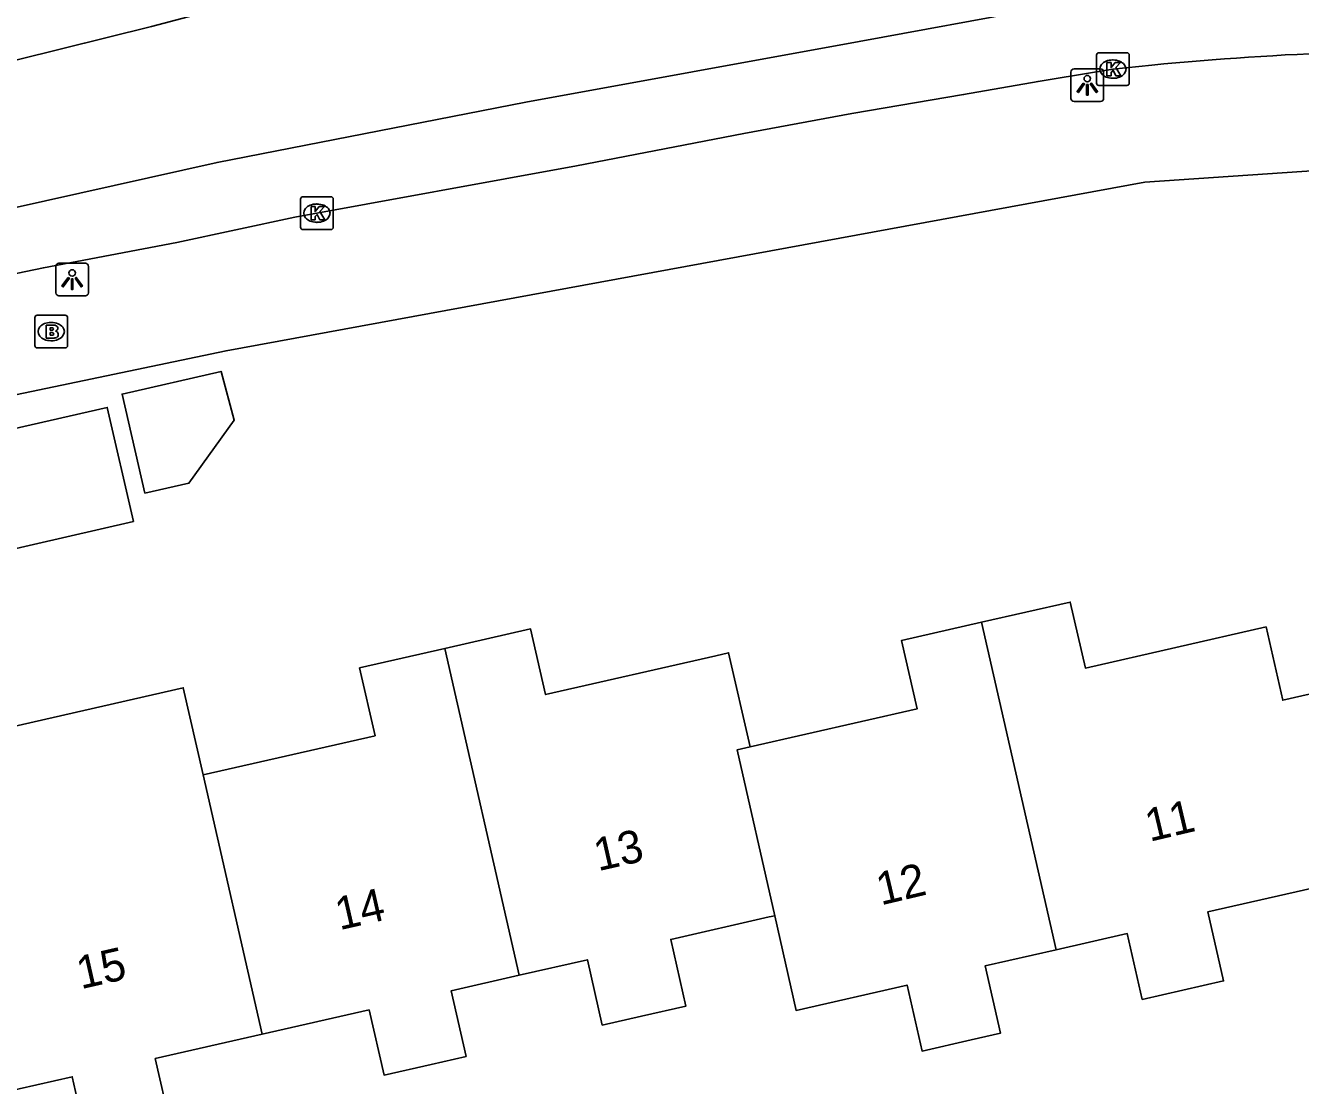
# Model space of a CAD drawing. Extents: x 158461 to 159795, y 387220 to 388672.
# Drawn here: x 159558.66 to 159597.59, y 388198.46 to 388230.82 of the extents above; entities that cross this region are included whole.
import ezdxf

# ---------------------------------------------------------------- set-up
doc = ezdxf.new("R2010")
doc.units = 0
for name, color, linetype in [('IMGEO_Brandkraan', 7, 'Continuous'), ('IMGEO_Kolk', 7, 'Continuous'), ('IMGEO_Lichtpunt', 7, 'Continuous'), ('IMGEO_Muur', 7, 'Continuous'), ('IMGEO_Pand', 7, 'Continuous'), ('IMGEO_Pand_nummerreeks', 7, 'Continuous'), ('IMGEO_Rijbaan_lokaal_gesloten', 7, 'Continuous'), ('IMGEO_Voetpad_open', 7, 'Continuous')]:
    doc.layers.add(name, color=color, linetype=linetype)

msp = doc.modelspace()

# ---------------------------------------------------------------- linework, layer by layer
at = {"layer": 'IMGEO_Brandkraan'}
for p, q in [((159559.015, 388221.975), (159559.867, 388221.975)), ((159558.94, 388221.049), (159558.94, 388221.901)), ((159559.428, 388221.755), (159559.453, 388221.755)), ((159559.941, 388221.901), (159559.941, 388221.049)), ((159559.867, 388220.975), (159559.015, 388220.975)), ((159559.451, 388221.195), (159559.426, 388221.195))]:
    msp.add_line(p, q, dxfattribs=at)
for points in [[(159559.015, 388221.975), (159559.867, 388221.975)], [(159558.94, 388221.049), (159558.94, 388221.901)], [(159559.288, 388221.675), (159559.288, 388221.275), (159559.501, 388221.275)], [(159559.519, 388221.675), (159559.288, 388221.675)], [(159559.467, 388221.594), (159559.413, 388221.594), (159559.413, 388221.518)], [(159559.941, 388221.901), (159559.941, 388221.049)], [(159559.413, 388221.518), (159559.466, 388221.518)], [(159559.475, 388221.442), (159559.413, 388221.442), (159559.413, 388221.361)], [(159559.413, 388221.361), (159559.475, 388221.361)], [(159559.867, 388220.975), (159559.015, 388220.975)]]:
    msp.add_lwpolyline(points, dxfattribs=at)
for centre, radius, start, end in [((159559.017, 388221.899), 0.0765, 91.552, 178.448), ((159559.017, 388221.899), 0.0765, 91.552, 178.448), ((159559.865, 388221.899), 0.0765, 1.552, 88.448), ((159559.865, 388221.899), 0.0765, 1.552, 88.448), ((159559.468, 388221.556), 0.0379, 267.8285, 90.9355), ((159559.523, 388221.53), 0.145, 59.4692, 91.5367), ((159559.548, 388221.577), 0.0922, 285.5137, 58.1501), ((159559.476, 388221.401), 0.0404, 269.8759, 90.5077), ((159559.507, 388221.526), 0.251, 268.6676, 293.5347), ((159559.553, 388221.385), 0.105, 301.3115, 78.989), ((159559.017, 388221.051), 0.0765, 181.552, 268.448), ((159559.017, 388221.051), 0.0765, 181.552, 268.448), ((159559.865, 388221.051), 0.0765, 271.552, 358.448), ((159559.865, 388221.051), 0.0765, 271.552, 358.448)]:
    msp.add_arc(centre, radius, start, end, dxfattribs=at)
for centre, major_axis, ratio, start_param, end_param in [((159559.427, 388221.475), (-0.387, 0.002), 0.722429, 4.712389, 7.853982), ((159559.452, 388221.475), (-0.39, 0.002), 0.717154, 1.570796, 4.712389)]:
    msp.add_ellipse(centre, major_axis=major_axis, ratio=ratio, start_param=start_param, end_param=end_param, dxfattribs=at)
at = {"layer": 'IMGEO_Kolk'}
for p, q in [((159591.356, 388229.061), (159591.356, 388229.913)), ((159591.431, 388229.987), (159592.283, 388229.987)), ((159591.844, 388229.767), (159591.869, 388229.767)), ((159592.357, 388229.913), (159592.357, 388229.061)), ((159592.283, 388228.987), (159591.431, 388228.987)), ((159591.867, 388229.207), (159591.842, 388229.207)), ((159567.052, 388224.664), (159567.052, 388225.516)), ((159567.127, 388225.59), (159567.979, 388225.59)), ((159568.053, 388225.516), (159568.053, 388224.664)), ((159567.54, 388225.37), (159567.565, 388225.37)), ((159567.563, 388224.81), (159567.538, 388224.81)), ((159567.979, 388224.59), (159567.127, 388224.59))]:
    msp.add_line(p, q, dxfattribs=at)
for points in [[(159591.356, 388229.061), (159591.356, 388229.913)], [(159591.431, 388229.987), (159592.283, 388229.987)], [(159592.357, 388229.913), (159592.357, 388229.061)], [(159591.677, 388229.687), (159591.8, 388229.687), (159591.8, 388229.536), (159591.93, 388229.687), (159592.094, 388229.687), (159591.948, 388229.536), (159592.101, 388229.287), (159591.949, 388229.287), (159591.864, 388229.451), (159591.8, 388229.384), (159591.8, 388229.287), (159591.677, 388229.287), (159591.677, 388229.687)], [(159592.283, 388228.987), (159591.431, 388228.987)], [(159567.052, 388224.664), (159567.052, 388225.516)], [(159567.127, 388225.59), (159567.979, 388225.59)], [(159568.053, 388225.516), (159568.053, 388224.664)], [(159567.373, 388225.29), (159567.496, 388225.29), (159567.496, 388225.139), (159567.626, 388225.29), (159567.79, 388225.29), (159567.644, 388225.139), (159567.797, 388224.89), (159567.645, 388224.89), (159567.56, 388225.054), (159567.496, 388224.987), (159567.496, 388224.89), (159567.373, 388224.89), (159567.373, 388225.29)], [(159567.979, 388224.59), (159567.127, 388224.59)]]:
    msp.add_lwpolyline(points, dxfattribs=at)
for centre, start, end in [((159591.433, 388229.911), 91.552, 178.448), ((159591.433, 388229.911), 91.552, 178.448), ((159592.281, 388229.911), 1.552, 88.448), ((159592.281, 388229.911), 1.552, 88.448), ((159591.433, 388229.063), 181.552, 268.448), ((159591.433, 388229.063), 181.552, 268.448), ((159592.281, 388229.063), 271.552, 358.448), ((159592.281, 388229.063), 271.552, 358.448), ((159567.129, 388225.514), 91.552, 178.448), ((159567.129, 388225.514), 91.552, 178.448), ((159567.977, 388225.514), 1.552, 88.448), ((159567.977, 388225.514), 1.552, 88.448), ((159567.129, 388224.666), 181.552, 268.448), ((159567.129, 388224.666), 181.552, 268.448), ((159567.977, 388224.666), 271.552, 358.448), ((159567.977, 388224.666), 271.552, 358.448)]:
    msp.add_arc(centre, 0.0765, start, end, dxfattribs=at)
for centre, major_axis, ratio, start_param, end_param in [((159591.843, 388229.487), (-0.387, 0.002), 0.722429, 4.712389, 7.853982), ((159591.868, 388229.487), (-0.39, 0.002), 0.717154, 1.570796, 4.712389), ((159567.539, 388225.09), (-0.387, 0.002), 0.722429, 4.712389, 7.853982), ((159567.564, 388225.09), (-0.39, 0.002), 0.717154, 1.570796, 4.712389)]:
    msp.add_ellipse(centre, major_axis=major_axis, ratio=ratio, start_param=start_param, end_param=end_param, dxfattribs=at)
at = {"layer": 'IMGEO_Lichtpunt'}
for p, q in [((159590.578, 388229.399), (159590.578, 388228.592)), ((159590.578, 388229.399), (159590.578, 388228.592)), ((159591.48, 388229.494), (159590.672, 388229.494)), ((159591.48, 388229.494), (159590.672, 388229.494)), ((159591.574, 388228.592), (159591.574, 388229.399)), ((159591.574, 388228.592), (159591.574, 388229.399)), ((159590.672, 388228.498), (159591.48, 388228.498)), ((159590.672, 388228.498), (159591.48, 388228.498)), ((159560.484, 388223.561), (159559.676, 388223.561)), ((159560.484, 388223.561), (159559.676, 388223.561)), ((159559.582, 388223.466), (159559.582, 388222.659)), ((159559.582, 388223.466), (159559.582, 388222.659)), ((159560.578, 388222.659), (159560.578, 388223.466)), ((159560.578, 388222.659), (159560.578, 388223.466)), ((159559.676, 388222.565), (159560.484, 388222.565)), ((159559.676, 388222.565), (159560.484, 388222.565))]:
    msp.add_line(p, q, dxfattribs=at)
for points in [[(159590.952, 388229.063), (159590.991, 388229.035), (159590.803, 388228.773), (159590.765, 388228.8), (159590.952, 388229.063)], [(159591.054, 388229.015), (159591.101, 388229.015), (159591.101, 388228.693), (159591.054, 388228.693), (159591.054, 388229.015)], [(159591.164, 388229.035), (159591.202, 388229.062), (159591.389, 388228.8), (159591.35, 388228.772), (159591.164, 388229.035)], [(159559.956, 388223.13), (159559.995, 388223.102), (159559.807, 388222.84), (159559.769, 388222.867), (159559.956, 388223.13)], [(159560.058, 388223.082), (159560.105, 388223.082), (159560.105, 388222.76), (159560.058, 388222.76), (159560.058, 388223.082)], [(159560.168, 388223.102), (159560.206, 388223.129), (159560.393, 388222.867), (159560.354, 388222.839), (159560.168, 388223.102)]]:
    msp.add_lwpolyline(points, dxfattribs=at)
for centre in [(159591.077, 388229.197), (159560.081, 388223.264)]:
    msp.add_circle(centre, 0.0994, dxfattribs=at)
for centre, start, end in [((159590.672, 388229.399), 90, 180), ((159590.672, 388229.399), 90, 180), ((159591.48, 388229.399), 0, 90), ((159591.48, 388229.399), 0, 90), ((159590.672, 388228.592), 180, 270), ((159590.672, 388228.592), 180, 270), ((159591.48, 388228.592), 270, 0), ((159591.48, 388228.592), 270, 360), ((159559.676, 388223.466), 90, 180), ((159559.676, 388223.466), 90, 180), ((159560.484, 388223.466), 0, 90), ((159560.484, 388223.466), 0, 90), ((159559.676, 388222.659), 180, 270), ((159559.676, 388222.659), 180, 270), ((159560.484, 388222.659), 270, 0), ((159560.484, 388222.659), 270, 360)]:
    msp.add_arc(centre, 0.0946, start, end, dxfattribs=at)
at = {"layer": 'IMGEO_Muur'}
msp.add_lwpolyline([(159510.431, 388208.762), (159512.085, 388209.147), (159543.043, 388216.351), (159564.779, 388220.89), (159592.836, 388226.037), (159598.679, 388226.432), (159603.617, 388226.559), (159608.695, 388226.477)], dxfattribs=at)
at = {"layer": 'IMGEO_Pand'}
for points in [[(159562.297, 388216.54), (159561.607, 388219.569), (159564.63, 388220.258), (159565.03, 388218.771), (159563.647, 388216.847), (159562.297, 388216.54)], [(159561.949, 388215.673), (159557.869, 388214.743), (159557.074, 388218.233), (159561.154, 388219.162), (159561.949, 388215.673)], [(159587.845, 388212.601), (159590.558, 388213.219), (159591.017, 388211.202), (159596.534, 388212.458), (159597.044, 388210.219), (159600.663, 388211.044), (159602.94, 388210.371)], [(159571.456, 388211.8), (159574.08, 388212.398), (159574.536, 388210.395), (159579.732, 388211.579), (159580.125, 388211.669), (159580.78, 388208.796)], [(159580.78, 388208.796), (159585.879, 388209.958), (159585.404, 388212.045), (159587.845, 388212.601)], [(159590.125, 388202.604), (159587.845, 388212.601)], [(159564.08, 388207.941), (159569.33, 388209.137), (159568.858, 388211.208), (159571.456, 388211.8)], [(159571.456, 388211.8), (159573.732, 388201.823)], [(159564.08, 388207.941), (159563.474, 388210.601), (159555.525, 388208.788), (159555.664, 388208.175)], [(159580.78, 388208.796), (159580.383, 388208.706), (159581.531, 388203.643)], [(159565.885, 388200.024), (159564.08, 388207.941)], [(159600.845, 388204.354), (159598.422, 388205.104), (159598.103, 388205.032), (159598.214, 388204.545), (159594.755, 388203.756), (159595.235, 388201.65), (159592.756, 388201.085), (159592.297, 388203.099), (159590.125, 388202.604)], [(159581.531, 388203.643), (159581.364, 388203.605), (159578.359, 388202.92), (159578.822, 388200.885), (159577.467, 388200.576), (159576.268, 388200.303), (159575.813, 388202.298), (159573.732, 388201.823)], [(159590.125, 388202.604), (159587.955, 388202.109), (159588.423, 388200.053), (159587.527, 388199.849), (159586.034, 388199.509), (159585.575, 388201.524), (159582.186, 388200.751), (159581.531, 388203.643)], [(159573.732, 388201.823), (159571.652, 388201.349), (159572.108, 388199.347), (159571.039, 388199.103), (159569.603, 388198.776), (159569.149, 388200.768), (159565.885, 388200.024)], [(159557.924, 388198.236), (159560.081, 388198.727), (159560.54, 388196.71), (159561.651, 388196.964), (159563.073, 388197.288), (159562.619, 388199.28), (159565.885, 388200.024)]]:
    msp.add_lwpolyline(points, dxfattribs=at)
at = {"layer": 'IMGEO_Rijbaan_lokaal_gesloten'}
for points in [[(159607.838, 388245.417), (159603.807, 388243.497), (159599.618, 388241.693), (159597.657, 388240.796), (159595.242, 388239.856), (159592.211, 388238.767), (159589.69, 388238.075), (159586.637, 388237.162), (159562.502, 388230.789), (159533.785, 388223.662), (159496.404, 388214.991), (159473.197, 388209.649), (159438.275, 388201.508), (159421.968, 388197.936), (159415.412, 388196.71), (159408.779, 388195.726), (159407.256, 388195.517), (159405.737, 388195.341), (159404.226, 388195.23), (159402.729, 388195.219), (159401.249, 388195.339), (159400.032, 388195.564), (159398.362, 388196.096), (159396.992, 388196.744)], [(159484.963, 388206.479), (159484.418, 388208.582), (159509.617, 388214.383), (159564.503, 388226.641), (159573.934, 388228.475), (159584.111, 388230.334), (159589.56, 388231.33), (159599.467, 388232.306), (159607.893, 388232.649), (159613.608, 388232.616), (159613.981, 388232.644)], [(159593.042, 388229.609), (159591.857, 388229.487), (159590.007, 388229.182), (159589.575, 388229.114), (159587.297, 388228.71), (159583.887, 388228.131), (159580.587, 388227.522), (159575.477, 388226.54), (159566.876, 388224.967), (159563.275, 388224.19), (159559.205, 388223.423), (159554.584, 388222.468), (159551.083, 388221.7), (159537.479, 388218.605), (159500, 388209.909), (159495.213, 388208.798), (159485.84, 388206.677), (159484.963, 388206.479)]]:
    msp.add_lwpolyline(points, dxfattribs=at)
msp.add_arc((159602.622, 388130.351), 99.72, 88.68626, 95.51271, dxfattribs=at)
at = {"layer": 'IMGEO_Voetpad_open'}
msp.add_lwpolyline([(159608.695, 388226.477), (159603.617, 388226.559), (159598.679, 388226.432), (159592.836, 388226.037), (159564.779, 388220.89), (159543.043, 388216.351), (159512.085, 388209.147)], dxfattribs=at)

# ---------------------------------------------------------------- texts
at = {"layer": 'IMGEO_Pand_nummerreeks'}
for s, rotation, p in [('11', 13.3113, (159592.98, 388205.896)), ('13', 12.8457, (159576.139, 388204.998)), ('12', 13.3098, (159584.771, 388203.955)), ('14', 12.8474, (159568.243, 388203.197)), ('15', 12.8457, (159560.347, 388201.396))]:
    msp.add_text(s, height=1, rotation=rotation, dxfattribs=at).set_placement(p)

doc.saveas('drawing.dxf')
